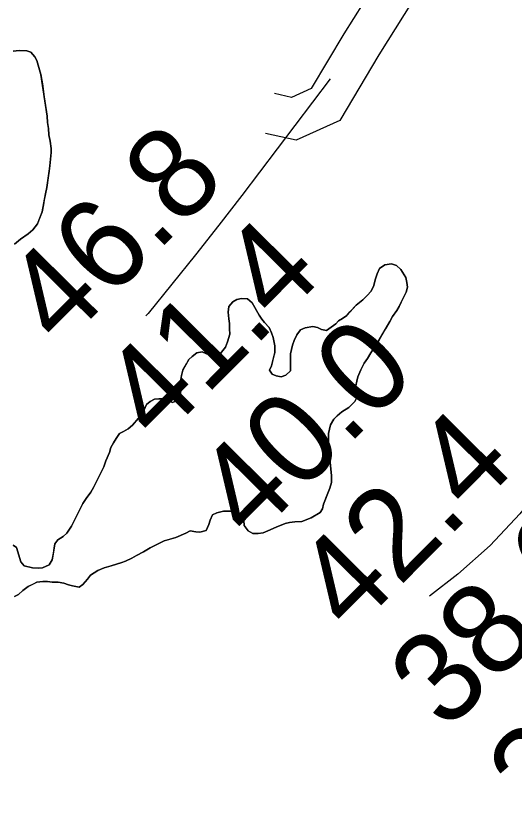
# Model space of a CAD drawing. Extents: x 3177185 to 3215018, y 812988 to 838321.
# Drawn here: x 3197977 to 3198343, y 826032 to 826619 of the extents above; entities that cross this region are included whole.
import ezdxf

# ---------------------------------------------------------------- set-up
doc = ezdxf.new("R2010")
doc.units = 0
for name, color, linetype in [('V-RIVR-RANG', 7, 'Continuous'), ('V-ROAD-CNTR', 7, 'Continuous'), ('V-SITE-VEGE', 7, 'Continuous'), ('V-TOPO-MINR', 7, 'Continuous'), ('V-TOPO-SHOR', 7, 'Continuous')]:
    doc.layers.add(name, color=color, linetype=linetype)

msp = doc.modelspace()

# ---------------------------------------------------------------- linework, layer by layer
at = {"layer": 'V-ROAD-CNTR'}
for points in [[(3198454.73, 826965.62), (3198439.85, 826932.53), (3198334.16, 826742.05), (3198286.53, 826658.85), (3198243.9, 826590.66), (3198215.19, 826542.43), (3198183.02, 826527.91), (3198160.66, 826532.89)], [(3198413.01, 826945.99), (3198308.02, 826756.78), (3198260.79, 826674.26), (3198218.29, 826606.28), (3198194.24, 826565.89), (3198179.78, 826559.36), (3198167.19, 826562.17)]]:
    msp.add_lwpolyline(points, dxfattribs=at)
at = {"layer": 'V-SITE-VEGE'}
for points in [[(3197975.85, 826451.26), (3197980.44, 826454.93), (3197985.9, 826458.89), (3197989.35, 826462), (3197992.8, 826466.26), (3197996.3, 826475.08), (3197998.69, 826488.48), (3197999.86, 826493.04), (3198001.38, 826505.02), (3198001.98, 826509.01), (3198002.91, 826518.71), (3198002.94, 826521.85), (3198002.12, 826527.28), (3198001.3, 826531.85), (3198001.05, 826536.42), (3198000.23, 826540.99), (3197999.98, 826545.57), (3197995.36, 826576.15), (3197992.3, 826586.45), (3197990.9, 826589.31), (3197988.07, 826592.76), (3197984.94, 826593.64), (3197979.51, 826593.97), (3197974.94, 826593.43)], [(3198254.06, 826398.01), (3198257.24, 826402.56), (3198258.97, 826405.4), (3198263.91, 826415.92), (3198265.08, 826419.62), (3198264.53, 826423.06), (3198263.71, 826426.77), (3198260.04, 826432.8), (3198256.92, 826435.67), (3198253.22, 826436.84), (3198248.36, 826436.02), (3198244.34, 826433.49), (3198242.6, 826429.51), (3198241.43, 826425.8), (3198239.96, 826420.1), (3198237.93, 826416.41), (3198235.63, 826413.86), (3198232.18, 826410.46), (3198227.29, 826406.5), (3198220.38, 826398.84), (3198217.22, 826396.58), (3198214.36, 826394.89), (3198212.34, 826392.62), (3198205.45, 826387.83), (3198201.74, 826388.43), (3198198.9, 826389.87), (3198195.48, 826390.76), (3198189.77, 826389.66), (3198186.33, 826388.26), (3198183.73, 826384.57), (3198181.7, 826380.3), (3198180.53, 826376.88), (3198179.06, 826370.61), (3198178.96, 826358.05), (3198175.51, 826354.94), (3198172.07, 826353.54), (3198168.37, 826354.42), (3198165.52, 826355.59), (3198163.54, 826358.46), (3198165, 826361.87), (3198167.36, 826371.56), (3198167.4, 826376.41), (3198166.3, 826382.7), (3198164.9, 826386.14), (3198163.22, 826389.86), (3198159.82, 826393.6), (3198157.84, 826396.18), (3198155.87, 826399.06), (3198150.8, 826408.23), (3198147.4, 826411.11), (3198142.83, 826411.43), (3198139.4, 826410.6), (3198136.53, 826408.91), (3198133.65, 826405.51), (3198133.04, 826401.23), (3198133.58, 826396.37), (3198134.12, 826392.94), (3198134.09, 826388.95), (3198134.35, 826384.95), (3198132.59, 826379.54), (3198131.13, 826375.55), (3198128.25, 826371.86), (3198126.23, 826369.02), (3198121.66, 826368.49), (3198118.81, 826369.94), (3198113.98, 826371.97), (3198109.98, 826371.43), (3198106.53, 826368.6), (3198104.23, 826366.34), (3198099.89, 826358.66), (3198098.71, 826354.67), (3198098.11, 826350.11), (3198098.64, 826345.54), (3198097.74, 826339.84), (3198095.71, 826336.14), (3198092.28, 826334.74), (3198089.44, 826336.19), (3198085.45, 826337.36), (3198082.02, 826337.39), (3198078.88, 826337.13), (3198075.73, 826335.44), (3198073.14, 826333.17), (3198070.24, 826327.2), (3198068.22, 826324.36), (3198062.75, 826318.13), (3198059.58, 826315.3), (3198056.14, 826313.32), (3198053.28, 826311.92), (3198050.68, 826308.23), (3198048.66, 826305.1), (3198046.92, 826301.69), (3198045.75, 826297.99), (3198043.13, 826291.73), (3198041.67, 826287.46), (3198034.13, 826272.1), (3198032.1, 826268.69), (3198028.65, 826264.15), (3198026.33, 826260.46), (3198017.92, 826243.68), (3198014.46, 826238.56), (3198011.87, 826236.02)], [(3198242.49, 826377.83), (3198244.22, 826380.96), (3198252.04, 826394.32), (3198254.06, 826398.01)], [(3197975.85, 826192.04), (3197979, 826193.45), (3197982.16, 826196.28), (3197985.9, 826199.39), (3197992.49, 826202.48), (3197996.77, 826203.02), (3198000.2, 826202.99), (3198003.62, 826202.39), (3198008.19, 826202.36), (3198012.18, 826201.76), (3198015.59, 826200.59), (3198018.73, 826199.71), (3198023.57, 826198.81), (3198026.16, 826200.79), (3198029.61, 826204.76), (3198031.92, 826207.6), (3198037.37, 826210.98), (3198041.95, 826212.95), (3198047.1, 826214.62), (3198054.83, 826216.84), (3198057.69, 826217.96), (3198062.28, 826220.21), (3198065.72, 826222.18), (3198070.88, 826224.71), (3198075.75, 826227.82), (3198086.07, 826232.87), (3198094.65, 826235.38), (3198102.1, 826238.46), (3198105.25, 826240.15), (3198109.25, 826239.55), (3198112.38, 826239.24), (3198116.96, 826240.63), (3198118.99, 826244.9), (3198119.87, 826248.03), (3198121.62, 826252.01), (3198124.77, 826253.42), (3198129.63, 826254.8), (3198134.77, 826254.77), (3198138.76, 826253.59), (3198143.59, 826251.27), (3198144.71, 826247.84), (3198144.97, 826244.13), (3198147.79, 826240.39), (3198151.2, 826238.37), (3198155.2, 826238.34), (3198158.92, 826238.88), (3198162.35, 826240.28), (3198168.37, 826243.09), (3198174.95, 826245.61), (3198178.1, 826246.44), (3198182.1, 826246.98), (3198187.24, 826247.22), (3198194.11, 826249.74), (3198200.71, 826253.69), (3198202.44, 826256.53), (3198203.33, 826259.95), (3198205.95, 826266.78), (3198207.98, 826271.62), (3198209.16, 826275.89), (3198209.2, 826281.03), (3198208.13, 826290.46), (3198207.04, 826297.89), (3198206.79, 826301.6), (3198206.86, 826311.88), (3198208.34, 826318.43), (3198210.94, 826322.41), (3198213.25, 826324.96), (3198216.7, 826327.79), (3198221.86, 826331.17), (3198226.18, 826335.42), (3198227.62, 826338.55), (3198227.66, 826342.83), (3198227.12, 826347.12), (3198227.72, 826350.54), (3198228.6, 826353.68), (3198230.64, 826358.8), (3198233.24, 826363.63), (3198235.55, 826367.04), (3198238.15, 826371.3), (3198242.49, 826377.83)], [(3198011.87, 826236.02), (3198007.86, 826233.76), (3198005.55, 826230.64), (3198005.24, 826227.5), (3198003.75, 826218.95), (3198001.43, 826215.26), (3197996.56, 826213.01), (3197993.42, 826212.75), (3197989.14, 826213.07), (3197983.16, 826214.54), (3197980.61, 826217.41), (3197977.55, 826228), (3197975, 826229.73)]]:
    msp.add_lwpolyline(points, dxfattribs=at)
at = {"layer": 'V-TOPO-MINR'}
for points in [[(3198208.09, 826572.94), (3198143.17, 826487.27), (3198126.27, 826465.28), (3198109.17, 826443.44), (3198091.78, 826421.83), (3198074.19, 826400.39), (3198072.58, 826398.46)], [(3198408.83, 826332.92), (3198367.91, 826277.69), (3198347.61, 826252.9), (3198325.89, 826229.56), (3198302.04, 826208.41), (3198281.08, 826192.08)]]:
    msp.add_lwpolyline(points, dxfattribs=at)
at = {"layer": 'V-TOPO-SHOR'}
for points in [[(3197974.94, 826593.43), (3197979.51, 826593.97), (3197984.94, 826593.64), (3197988.07, 826592.76), (3197990.9, 826589.31), (3197992.3, 826586.45), (3197995.36, 826576.15), (3197996.45, 826569.29), (3197997.81, 826559.86), (3197999.98, 826545.57), (3198000.23, 826540.99), (3198001.05, 826536.42), (3198001.3, 826531.85), (3198002.12, 826527.28), (3198002.94, 826521.85), (3198002.91, 826518.71), (3198001.98, 826509.01), (3198001.38, 826505.02), (3198000.77, 826500.17), (3197999.86, 826493.04), (3197998.69, 826488.48), (3197997.79, 826483.63), (3197997.19, 826480.21), (3197996.3, 826475.08), (3197993.97, 826469.1), (3197992.8, 826466.26), (3197989.35, 826462), (3197985.9, 826458.89), (3197980.44, 826454.93), (3197975.85, 826451.26)], [(3198179.06, 826370.61), (3198180.53, 826376.88), (3198181.7, 826380.3), (3198183.73, 826384.57), (3198186.33, 826388.26), (3198189.77, 826389.66), (3198195.48, 826390.76), (3198198.9, 826389.87), (3198201.74, 826388.43), (3198205.45, 826387.83), (3198212.34, 826392.62), (3198214.36, 826394.89), (3198217.22, 826396.58), (3198220.38, 826398.84), (3198222.69, 826401.4), (3198227.29, 826406.5), (3198232.18, 826410.46), (3198235.63, 826413.86), (3198237.93, 826416.41), (3198239.96, 826420.1), (3198241.43, 826425.8), (3198242.6, 826429.51), (3198244.34, 826433.49), (3198248.36, 826436.03), (3198253.22, 826436.84), (3198256.92, 826435.67), (3198260.04, 826432.8), (3198263.71, 826426.77), (3198264.53, 826423.06), (3198265.08, 826419.62), (3198263.91, 826415.92), (3198260.42, 826408.53), (3198258.97, 826405.4), (3198257.24, 826402.56), (3198254.06, 826398.01), (3198252.04, 826394.32), (3198248.85, 826388.92), (3198244.22, 826380.96), (3198242.49, 826377.83), (3198238.15, 826371.3), (3198235.55, 826367.04), (3198233.24, 826363.63), (3198230.64, 826358.8), (3198228.6, 826353.68), (3198227.72, 826350.54), (3198227.12, 826347.12), (3198227.66, 826342.83), (3198227.62, 826338.55), (3198226.18, 826335.42), (3198221.86, 826331.17), (3198216.7, 826327.79), (3198213.25, 826324.96), (3198210.94, 826322.41), (3198208.34, 826318.43), (3198206.86, 826311.88), (3198206.84, 826308.74), (3198206.79, 826301.6), (3198207.04, 826297.89), (3198208.13, 826290.46), (3198209.2, 826281.03), (3198209.16, 826275.89), (3198207.98, 826271.62), (3198205.95, 826266.78), (3198204.78, 826263.65), (3198203.33, 826259.95), (3198202.44, 826256.53), (3198200.71, 826253.69), (3198194.11, 826249.74), (3198187.24, 826247.22), (3198182.1, 826246.98), (3198178.1, 826246.44), (3198174.95, 826245.61), (3198168.37, 826243.09), (3198162.35, 826240.28), (3198158.92, 826238.88), (3198155.2, 826238.34), (3198151.2, 826238.37), (3198147.79, 826240.39), (3198144.97, 826244.13), (3198144.71, 826247.84), (3198143.59, 826251.27), (3198138.76, 826253.59), (3198134.77, 826254.77), (3198129.63, 826254.81), (3198124.77, 826253.42), (3198121.62, 826252.01), (3198119.87, 826248.03), (3198118.99, 826244.9), (3198116.96, 826240.63), (3198112.38, 826239.24), (3198109.25, 826239.55), (3198105.25, 826240.15), (3198102.1, 826238.46), (3198094.65, 826235.38), (3198089.79, 826233.99), (3198086.07, 826232.87), (3198075.75, 826227.82), (3198070.88, 826224.71), (3198065.72, 826222.18), (3198062.28, 826220.21), (3198057.69, 826217.96)], [(3197975, 826229.73), (3197977.55, 826228), (3197979.22, 826222.28), (3197980.61, 826217.41), (3197983.16, 826214.54), (3197989.14, 826213.07), (3197993.42, 826212.75), (3197996.56, 826213.01), (3198001.43, 826215.26), (3198003.75, 826218.95), (3198004.64, 826223.8), (3198005.24, 826227.5), (3198005.55, 826230.64), (3198007.86, 826233.76), (3198011.87, 826236.02), (3198014.46, 826238.56), (3198017.92, 826243.68), (3198022.27, 826252.49), (3198026.33, 826260.46), (3198028.65, 826264.15), (3198032.11, 826268.69), (3198034.13, 826272.1), (3198039.93, 826284.04), (3198041.67, 826287.46), (3198043.13, 826291.73), (3198045.75, 826297.99), (3198046.92, 826301.69), (3198048.66, 826305.1), (3198050.68, 826308.23), (3198053.28, 826311.92), (3198056.14, 826313.32), (3198059.58, 826315.3), (3198062.75, 826318.13), (3198065.92, 826321.81), (3198068.22, 826324.36), (3198070.24, 826327.2), (3198073.14, 826333.18), (3198075.73, 826335.44), (3198078.88, 826337.13), (3198082.02, 826337.39), (3198085.45, 826337.36), (3198089.44, 826336.19), (3198092.28, 826334.74), (3198095.71, 826336.14), (3198097.74, 826339.84), (3198098.64, 826345.54), (3198098.11, 826350.11), (3198098.71, 826354.68), (3198099.89, 826358.66), (3198102.49, 826363.21), (3198104.23, 826366.34), (3198106.53, 826368.6), (3198109.98, 826371.43), (3198113.98, 826371.97), (3198118.81, 826369.94), (3198121.66, 826368.49), (3198126.23, 826369.02), (3198128.25, 826371.86), (3198131.13, 826375.55), (3198132.59, 826379.54), (3198134.35, 826384.95), (3198134.09, 826388.95), (3198134.12, 826392.94), (3198133.58, 826396.37), (3198133.04, 826401.23), (3198133.65, 826405.51), (3198136.53, 826408.91), (3198139.4, 826410.6), (3198142.83, 826411.43), (3198147.4, 826411.11), (3198150.8, 826408.23), (3198155.87, 826399.06), (3198157.84, 826396.19), (3198159.82, 826393.6), (3198163.22, 826389.86), (3198164.9, 826386.14), (3198166.3, 826382.7), (3198167.4, 826376.41), (3198167.36, 826371.56), (3198166.48, 826368.14), (3198165, 826361.87), (3198163.54, 826358.46), (3198165.52, 826355.59), (3198168.37, 826354.42), (3198172.07, 826353.54), (3198175.51, 826354.94), (3198178.96, 826358.05), (3198179.02, 826366.05), (3198179.06, 826370.61)], [(3198057.69, 826217.96), (3198054.83, 826216.84), (3198047.11, 826214.62), (3198041.95, 826212.95), (3198037.37, 826210.98), (3198031.92, 826207.6), (3198029.61, 826204.76), (3198026.16, 826200.79), (3198023.57, 826198.81), (3198018.73, 826199.71), (3198015.59, 826200.59), (3198012.18, 826201.76), (3198008.19, 826202.36), (3198003.62, 826202.39), (3198000.2, 826202.99), (3197996.77, 826203.02), (3197992.49, 826202.48), (3197989.62, 826201.07), (3197985.9, 826199.39), (3197982.16, 826196.28), (3197979, 826193.45), (3197975.85, 826192.04)]]:
    msp.add_lwpolyline(points, dxfattribs=at)

# ---------------------------------------------------------------- texts
at = {"layer": 'V-RIVR-RANG'}
for s, p in [('46.8', (3198010.34, 826374.2)), ('41.4', (3198081.48, 826303.92)), ('40.0', (3198150.57, 826231.58)), ('42.4', (3198223.76, 826163.36)), ('38.6', (3198293.6, 826091.77)), ('34.5', (3198366.04, 826022.8))]:
    msp.add_text(s, height=67, rotation=45.20833, dxfattribs=at).set_placement(p)

doc.saveas('drawing.dxf')
